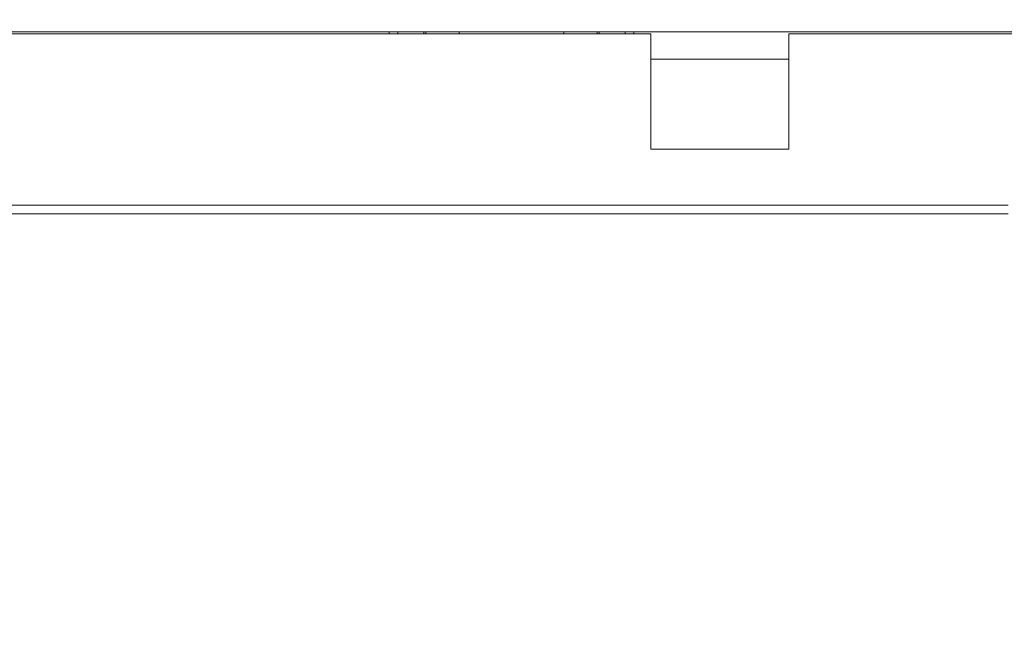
# Model space of a CAD drawing. Header units: millimetres. Extents: x -1114 to 1396, y -630 to 631.
# Tile 299 of 656: x -493 to -436, y 175 to 211. Entities that reach past the tile are written whole.
import ezdxf

# ---------------------------------------------------------------- set-up
doc = ezdxf.new("R2010")
doc.units = ezdxf.units.MM
doc.header["$MEASUREMENT"] = 0

msp = doc.modelspace()

# ---------------------------------------------------------------- linework, layer by layer
at = {"lineweight": 18}
msp.add_open_spline([(1038.9843, -629.7647), (1038.9843, -629.7647), (-1111.4882, -629.7647), (-1111.4882, -629.7647), (-1111.4882, -629.7647), (-1111.4882, -629.7647), (-1111.4882, 630.7883), (-1111.4882, 630.7883), (-1111.4882, 630.7883), (-1111.4882, 630.7883), (1038.9843, 630.7883), (1038.9843, 630.7883)], degree=3, knots=[0, 0, 0, 0, 0.3333333, 0.3333333, 0.3333333, 0.3333333, 0.6666667, 0.6666667, 0.6666667, 0.6666667, 1, 1, 1, 1], dxfattribs=at)
for points in [[(-532.5526, 210.3233), (-532.5526, 210.3233), (-376.5526, 210.3233), (-376.5526, 210.3233)], [(-513.6026, 210.2233), (-513.6026, 210.2233), (-456.5026, 210.2233), (-456.5026, 210.2233)], [(-471.4801, 210.2233), (-471.4801, 210.2233), (-471.4801, 210.3233), (-471.4801, 210.3233)], [(-470.9801, 210.3233), (-470.9801, 210.3233), (-470.9801, 210.2233), (-470.9801, 210.2233)], [(-469.5016, 210.3233), (-469.5016, 210.3233), (-469.5016, 210.2233), (-469.5016, 210.2233)], [(-469.3801, 210.2232), (-469.3801, 210.2232), (-469.3801, 210.3232), (-469.3801, 210.3232)], [(-467.4801, 210.2232), (-467.4801, 210.2232), (-467.4801, 210.3232), (-467.4801, 210.3232)], [(-461.4801, 210.3232), (-461.4801, 210.3232), (-461.4801, 210.2232), (-461.4801, 210.2232)], [(-459.5801, 210.2232), (-459.5801, 210.2232), (-459.5801, 210.3232), (-459.5801, 210.3232)], [(-459.4585, 210.3233), (-459.4585, 210.3233), (-459.4585, 210.2233), (-459.4585, 210.2233)], [(-457.9801, 210.3233), (-457.9801, 210.3233), (-457.9801, 210.2233), (-457.9801, 210.2233)], [(-457.4801, 210.3233), (-457.4801, 210.3233), (-457.4801, 210.2233), (-457.4801, 210.2233)], [(-456.5026, 203.6247), (-456.5026, 203.6247), (-456.5026, 210.2233), (-456.5026, 210.2233)], [(-448.6026, 210.2233), (-448.6026, 210.2233), (-399.0026, 210.2233), (-399.0026, 210.2233)], [(-448.6026, 210.2233), (-448.6026, 210.2233), (-448.6026, 203.6247), (-448.6026, 203.6247)], [(-448.6026, 208.7676), (-448.6026, 208.7676), (-456.5026, 208.7676), (-456.5026, 208.7676)], [(-456.5026, 203.6247), (-456.5026, 203.6247), (-448.6026, 203.6247), (-448.6026, 203.6247)], [(-496.9526, 200.4179), (-496.9526, 200.4179), (-436.0526, 200.4179), (-436.0526, 200.4179)], [(-436.0526, 199.9179), (-436.0526, 199.9179), (-496.9526, 199.9179), (-496.9526, 199.9179)]]:
    msp.add_open_spline(points, degree=3, dxfattribs=at)

doc.saveas('drawing.dxf')
